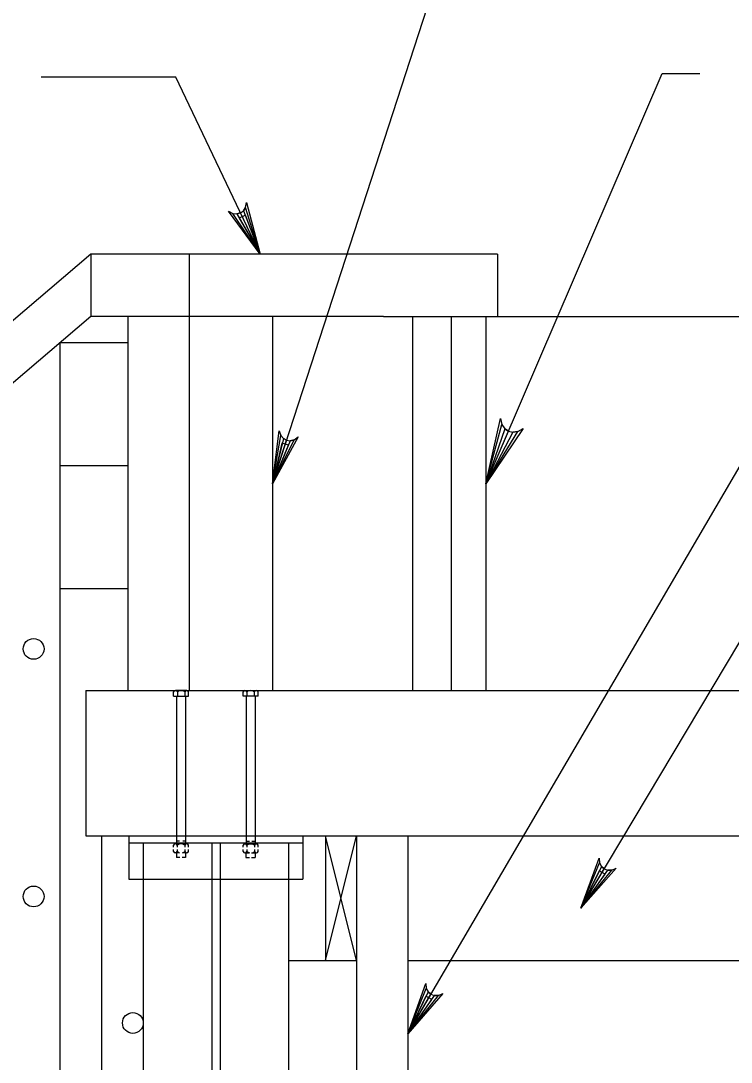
# Model space of a CAD drawing. Extents: x 638304 to 640306, y 296653 to 298435.
# Drawn here: x 639450.4 to 639500.8, y 297387.1 to 297460.9 of the extents above; entities that cross this region are included whole.
import ezdxf

# ---------------------------------------------------------------- set-up
doc = ezdxf.new("R2010")
doc.units = 0
for name, color, linetype in [('Level 3', 7, 'Continuous'), ('Level 4', 7, 'Continuous'), ('Level 5', 7, 'Continuous'), ('Level 52', 7, 'Continuous'), ('Level 8', 7, 'Continuous')]:
    doc.layers.add(name, color=color, linetype=linetype)

msp = doc.modelspace()

# ---------------------------------------------------------------- linework, layer by layer
at = {"layer": 'Level 3'}
for p, q in [((639455.397, 297444.353), (639394.796, 297392.687)), ((639484.229, 297444.353), (639455.397, 297444.353)), ((639455.397, 297444.353), (639455.397, 297439.932)), ((639462.367, 297444.353), (639462.367, 297439.932)), ((639484.229, 297444.353), (639484.229, 297439.932)), ((639455.397, 297439.932), (639394.796, 297388.266)), ((639476.143, 297439.932), (639455.397, 297439.932)), ((639458.029, 297439.932), (639458.029, 297413.41)), ((639462.367, 297439.932), (639462.367, 297413.41)), ((639468.278, 297439.932), (639468.278, 297413.41)), ((639476.143, 297439.932), (639611.478, 297439.932)), ((639478.214, 297439.932), (639478.214, 297413.41)), ((639480.961, 297439.932), (639480.961, 297413.41)), ((639483.412, 297439.932), (639483.412, 297413.41)), ((639453.199, 297438.083), (639458.029, 297438.083)), ((639453.199, 297438.059), (639453.199, 297360.475)), ((639453.199, 297429.367), (639458.029, 297429.367)), ((639453.199, 297420.652), (639458.029, 297420.652)), ((639455.056, 297413.41), (639611.478, 297413.41)), ((639455.056, 297413.41), (639455.056, 297403.094)), ((639461.263, 297413.013), (639461.263, 297413.316)), ((639462.203, 297413.41), (639461.396, 297413.41)), ((639461.442, 297413.406), (639461.442, 297413.406)), ((639461.456, 297413.406), (639461.456, 297413.406)), ((639461.471, 297413.406), (639461.471, 297413.406)), ((639461.479, 297413.391), (639461.479, 297413.391)), ((639461.487, 297413.406), (639461.487, 297413.406)), ((639461.493, 297413.391), (639461.493, 297413.391)), ((639461.5, 297413.406), (639461.5, 297413.406)), ((639461.5, 297413.376), (639461.5, 297413.376)), ((639461.508, 297413.391), (639461.508, 297413.391)), ((639461.516, 297413.406), (639461.516, 297413.406)), ((639461.516, 297413.376), (639461.516, 297413.376)), ((639461.523, 297413.391), (639461.523, 297413.391)), ((639461.523, 297413.362), (639461.523, 297413.362)), ((639461.531, 297413.406), (639461.531, 297413.406)), ((639461.531, 297413.376), (639461.531, 297413.376)), ((639461.531, 297413.347), (639461.531, 297413.347)), ((639461.537, 297413.391), (639461.537, 297413.391)), ((639461.537, 297413.362), (639461.537, 297413.362)), ((639461.537, 297413.333), (639461.537, 297413.333)), ((639461.539, 297413.316), (639461.539, 297413.013)), ((639461.545, 297413.406), (639461.545, 297413.406)), ((639461.545, 297413.376), (639461.545, 297413.376)), ((639461.545, 297413.347), (639461.545, 297413.347)), ((639461.552, 297413.391), (639461.552, 297413.391)), ((639461.552, 297413.362), (639461.552, 297413.362)), ((639461.552, 297413.333), (639461.552, 297413.333)), ((639461.56, 297413.406), (639461.56, 297413.406)), ((639461.56, 297413.376), (639461.56, 297413.376)), ((639461.56, 297413.347), (639461.56, 297413.347)), ((639461.568, 297413.391), (639461.568, 297413.391)), ((639461.568, 297413.362), (639461.568, 297413.362)), ((639461.575, 297413.406), (639461.575, 297413.406)), ((639461.575, 297413.376), (639461.575, 297413.376)), ((639461.575, 297413.347), (639461.575, 297413.347)), ((639461.581, 297413.391), (639461.581, 297413.391)), ((639461.581, 297413.362), (639461.581, 297413.362)), ((639461.589, 297413.406), (639461.589, 297413.406)), ((639461.589, 297413.376), (639461.589, 297413.376)), ((639461.597, 297413.391), (639461.597, 297413.391)), ((639461.597, 297413.362), (639461.597, 297413.362)), ((639461.604, 297413.406), (639461.604, 297413.406)), ((639461.604, 297413.376), (639461.604, 297413.376)), ((639461.612, 297413.391), (639461.612, 297413.391)), ((639461.618, 297413.406), (639461.618, 297413.406)), ((639461.618, 297413.376), (639461.618, 297413.376)), ((639461.627, 297413.391), (639461.627, 297413.391)), ((639461.633, 297413.406), (639461.633, 297413.406)), ((639461.633, 297413.376), (639461.633, 297413.376)), ((639461.641, 297413.391), (639461.641, 297413.391)), ((639461.647, 297413.406), (639461.647, 297413.406)), ((639461.656, 297413.391), (639461.656, 297413.391)), ((639461.664, 297413.406), (639461.664, 297413.406)), ((639461.67, 297413.391), (639461.67, 297413.391)), ((639461.676, 297413.406), (639461.676, 297413.406)), ((639461.693, 297413.406), (639461.693, 297413.406)), ((639461.708, 297413.406), (639461.708, 297413.406)), ((639461.722, 297413.406), (639461.722, 297413.406)), ((639461.737, 297413.406), (639461.737, 297413.406)), ((639461.87, 297413.406), (639461.87, 297413.406)), ((639461.884, 297413.406), (639461.884, 297413.406)), ((639461.899, 297413.406), (639461.899, 297413.406)), ((639461.914, 297413.406), (639461.914, 297413.406)), ((639461.928, 297413.406), (639461.928, 297413.406)), ((639461.934, 297413.391), (639461.934, 297413.391)), ((639461.943, 297413.406), (639461.943, 297413.406)), ((639461.951, 297413.391), (639461.951, 297413.391)), ((639461.957, 297413.406), (639461.957, 297413.406)), ((639461.966, 297413.391), (639461.966, 297413.391)), ((639461.972, 297413.406), (639461.972, 297413.406)), ((639461.972, 297413.376), (639461.972, 297413.376)), ((639461.98, 297413.391), (639461.98, 297413.391)), ((639461.986, 297413.406), (639461.986, 297413.406)), ((639461.986, 297413.376), (639461.986, 297413.376)), ((639461.995, 297413.391), (639461.995, 297413.391)), ((639462.003, 297413.406), (639462.003, 297413.406)), ((639462.003, 297413.376), (639462.003, 297413.376)), ((639462.009, 297413.391), (639462.009, 297413.391)), ((639462.009, 297413.362), (639462.009, 297413.362)), ((639462.017, 297413.406), (639462.017, 297413.406)), ((639462.017, 297413.376), (639462.017, 297413.376)), ((639462.024, 297413.391), (639462.024, 297413.391)), ((639462.024, 297413.362), (639462.024, 297413.362)), ((639462.032, 297413.406), (639462.032, 297413.406)), ((639462.032, 297413.376), (639462.032, 297413.376)), ((639462.032, 297413.347), (639462.032, 297413.347)), ((639462.038, 297413.391), (639462.038, 297413.391)), ((639462.038, 297413.362), (639462.038, 297413.362)), ((639462.047, 297413.406), (639462.047, 297413.406)), ((639462.047, 297413.376), (639462.047, 297413.376)), ((639462.047, 297413.347), (639462.047, 297413.347)), ((639462.053, 297413.391), (639462.053, 297413.391)), ((639462.053, 297413.362), (639462.053, 297413.362)), ((639462.053, 297413.333), (639462.053, 297413.333)), ((639462.061, 297413.406), (639462.061, 297413.406)), ((639462.061, 297413.376), (639462.061, 297413.376)), ((639462.061, 297413.347), (639462.061, 297413.347)), ((639462.067, 297413.391), (639462.067, 297413.391)), ((639462.067, 297413.362), (639462.067, 297413.362)), ((639462.067, 297413.333), (639462.067, 297413.333)), ((639462.069, 297413.316), (639462.069, 297413.013)), ((639462.072, 297413.391), (639462.072, 297413.391)), ((639462.072, 297413.362), (639462.072, 297413.362)), ((639462.072, 297413.333), (639462.072, 297413.333)), ((639462.078, 297413.406), (639462.078, 297413.406)), ((639462.078, 297413.376), (639462.078, 297413.376)), ((639462.078, 297413.347), (639462.078, 297413.347)), ((639462.084, 297413.362), (639462.084, 297413.362)), ((639462.086, 297413.391), (639462.086, 297413.391)), ((639462.092, 297413.406), (639462.092, 297413.406)), ((639462.092, 297413.376), (639462.092, 297413.376)), ((639462.101, 297413.391), (639462.101, 297413.391)), ((639462.107, 297413.406), (639462.107, 297413.406)), ((639462.107, 297413.376), (639462.107, 297413.376)), ((639462.115, 297413.391), (639462.115, 297413.391)), ((639462.121, 297413.406), (639462.121, 297413.406)), ((639462.13, 297413.391), (639462.13, 297413.391)), ((639462.136, 297413.406), (639462.136, 297413.406)), ((639462.153, 297413.406), (639462.153, 297413.406)), ((639462.167, 297413.406), (639462.167, 297413.406)), ((639462.327, 297413.013), (639462.327, 297413.316)), ((639466.199, 297413.013), (639466.199, 297413.316)), ((639466.324, 297413.41), (639467.131, 297413.41)), ((639466.359, 297413.406), (639466.359, 297413.406)), ((639466.374, 297413.406), (639466.374, 297413.406)), ((639466.388, 297413.406), (639466.388, 297413.406)), ((639466.397, 297413.391), (639466.397, 297413.391)), ((639466.405, 297413.406), (639466.405, 297413.406)), ((639466.411, 297413.391), (639466.411, 297413.391)), ((639466.417, 297413.406), (639466.417, 297413.406)), ((639466.417, 297413.376), (639466.417, 297413.376)), ((639466.426, 297413.391), (639466.426, 297413.391)), ((639466.434, 297413.406), (639466.434, 297413.406)), ((639466.434, 297413.376), (639466.434, 297413.376)), ((639466.44, 297413.391), (639466.44, 297413.391)), ((639466.44, 297413.362), (639466.44, 297413.362)), ((639466.449, 297413.406), (639466.449, 297413.406)), ((639466.449, 297413.376), (639466.449, 297413.376)), ((639466.449, 297413.347), (639466.449, 297413.347)), ((639466.455, 297413.391), (639466.455, 297413.391)), ((639466.455, 297413.362), (639466.455, 297413.362)), ((639466.455, 297413.333), (639466.455, 297413.333)), ((639466.457, 297413.316), (639466.457, 297413.013)), ((639466.459, 297413.391), (639466.459, 297413.391)), ((639466.459, 297413.362), (639466.459, 297413.362)), ((639466.459, 297413.333), (639466.459, 297413.333)), ((639466.465, 297413.406), (639466.465, 297413.406)), ((639466.465, 297413.376), (639466.465, 297413.376)), ((639466.465, 297413.347), (639466.465, 297413.347)), ((639466.474, 297413.391), (639466.474, 297413.391)), ((639466.474, 297413.362), (639466.474, 297413.362)), ((639466.474, 297413.333), (639466.474, 297413.333)), ((639466.48, 297413.406), (639466.48, 297413.406)), ((639466.48, 297413.376), (639466.48, 297413.376)), ((639466.48, 297413.347), (639466.48, 297413.347)), ((639466.488, 297413.391), (639466.488, 297413.391)), ((639466.488, 297413.362), (639466.488, 297413.362)), ((639466.494, 297413.406), (639466.494, 297413.406)), ((639466.494, 297413.376), (639466.494, 297413.376)), ((639466.494, 297413.347), (639466.494, 297413.347)), ((639466.503, 297413.391), (639466.503, 297413.391)), ((639466.503, 297413.362), (639466.503, 297413.362)), ((639466.509, 297413.406), (639466.509, 297413.406)), ((639466.509, 297413.376), (639466.509, 297413.376)), ((639466.517, 297413.391), (639466.517, 297413.391)), ((639466.517, 297413.362), (639466.517, 297413.362)), ((639466.523, 297413.406), (639466.523, 297413.406)), ((639466.523, 297413.376), (639466.523, 297413.376)), ((639466.532, 297413.391), (639466.532, 297413.391)), ((639466.538, 297413.406), (639466.538, 297413.406)), ((639466.538, 297413.376), (639466.538, 297413.376)), ((639466.546, 297413.391), (639466.546, 297413.391)), ((639466.555, 297413.406), (639466.555, 297413.406)), ((639466.555, 297413.376), (639466.555, 297413.376)), ((639466.561, 297413.391), (639466.561, 297413.391)), ((639466.567, 297413.406), (639466.567, 297413.406)), ((639466.575, 297413.391), (639466.575, 297413.391)), ((639466.584, 297413.406), (639466.584, 297413.406)), ((639466.59, 297413.391), (639466.59, 297413.391)), ((639466.598, 297413.406), (639466.598, 297413.406)), ((639466.613, 297413.406), (639466.613, 297413.406)), ((639466.627, 297413.406), (639466.627, 297413.406)), ((639466.642, 297413.406), (639466.642, 297413.406)), ((639466.657, 297413.406), (639466.657, 297413.406)), ((639466.79, 297413.406), (639466.79, 297413.406)), ((639466.804, 297413.406), (639466.804, 297413.406)), ((639466.819, 297413.406), (639466.819, 297413.406)), ((639466.833, 297413.406), (639466.833, 297413.406)), ((639466.848, 297413.406), (639466.848, 297413.406)), ((639466.856, 297413.391), (639466.856, 297413.391)), ((639466.862, 297413.406), (639466.862, 297413.406)), ((639466.871, 297413.391), (639466.871, 297413.391)), ((639466.877, 297413.406), (639466.877, 297413.406)), ((639466.885, 297413.391), (639466.885, 297413.391)), ((639466.894, 297413.406), (639466.894, 297413.406)), ((639466.894, 297413.376), (639466.894, 297413.376)), ((639466.9, 297413.391), (639466.9, 297413.391)), ((639466.908, 297413.406), (639466.908, 297413.406)), ((639466.908, 297413.376), (639466.908, 297413.376)), ((639466.914, 297413.391), (639466.914, 297413.391)), ((639466.923, 297413.406), (639466.923, 297413.406)), ((639466.923, 297413.376), (639466.923, 297413.376)), ((639466.929, 297413.391), (639466.929, 297413.391)), ((639466.929, 297413.362), (639466.929, 297413.362)), ((639466.937, 297413.406), (639466.937, 297413.406)), ((639466.937, 297413.376), (639466.937, 297413.376)), ((639466.946, 297413.391), (639466.946, 297413.391)), ((639466.946, 297413.362), (639466.946, 297413.362)), ((639466.952, 297413.406), (639466.952, 297413.406)), ((639466.952, 297413.376), (639466.952, 297413.376)), ((639466.952, 297413.347), (639466.952, 297413.347)), ((639466.958, 297413.391), (639466.958, 297413.391)), ((639466.958, 297413.362), (639466.958, 297413.362)), ((639466.966, 297413.406), (639466.966, 297413.406)), ((639466.966, 297413.376), (639466.966, 297413.376)), ((639466.966, 297413.347), (639466.966, 297413.347)), ((639466.975, 297413.391), (639466.975, 297413.391)), ((639466.975, 297413.362), (639466.975, 297413.362)), ((639466.975, 297413.333), (639466.975, 297413.333)), ((639466.981, 297413.406), (639466.981, 297413.406)), ((639466.981, 297413.376), (639466.981, 297413.376)), ((639466.981, 297413.347), (639466.981, 297413.347)), ((639466.987, 297413.316), (639466.987, 297413.013)), ((639466.989, 297413.391), (639466.989, 297413.391)), ((639466.989, 297413.362), (639466.989, 297413.362)), ((639466.989, 297413.333), (639466.989, 297413.333)), ((639466.995, 297413.406), (639466.995, 297413.406)), ((639466.995, 297413.376), (639466.995, 297413.376)), ((639466.995, 297413.347), (639466.995, 297413.347)), ((639467.002, 297413.362), (639467.002, 297413.362)), ((639467.004, 297413.391), (639467.004, 297413.391)), ((639467.01, 297413.406), (639467.01, 297413.406)), ((639467.01, 297413.376), (639467.01, 297413.376)), ((639467.018, 297413.391), (639467.018, 297413.391)), ((639467.025, 297413.406), (639467.025, 297413.406)), ((639467.025, 297413.376), (639467.025, 297413.376)), ((639467.033, 297413.391), (639467.033, 297413.391)), ((639467.039, 297413.406), (639467.039, 297413.406)), ((639467.047, 297413.391), (639467.047, 297413.391)), ((639467.054, 297413.406), (639467.054, 297413.406)), ((639467.07, 297413.406), (639467.07, 297413.406)), ((639467.085, 297413.406), (639467.085, 297413.406)), ((639467.264, 297413.013), (639467.264, 297413.316)), ((639461.263, 297413.013), (639462.327, 297413.013)), ((639461.469, 297413.013), (639461.469, 297402.537)), ((639462.121, 297413.013), (639462.121, 297402.537)), ((639467.264, 297413.013), (639466.199, 297413.013)), ((639466.405, 297413.013), (639466.405, 297402.537)), ((639467.058, 297413.013), (639467.058, 297402.537)), ((639455.056, 297403.094), (639611.478, 297403.094)), ((639456.16, 297403.094), (639456.16, 297323.521)), ((639458.085, 297403.094), (639458.085, 297400.025)), ((639470.441, 297403.094), (639470.441, 297400.025)), ((639472.036, 297403.094), (639472.036, 297394.253)), ((639474.246, 297394.253), (639472.036, 297403.094)), ((639472.036, 297394.253), (639474.246, 297403.094)), ((639474.246, 297403.094), (639474.246, 297394.253)), ((639474.246, 297403.094), (639474.246, 297356.364)), ((639477.877, 297403.094), (639477.877, 297356.364)), ((639461.252, 297402.31), (639461.252, 297402.443)), ((639461.252, 297401.986), (639461.252, 297402.141)), ((639462.194, 297402.537), (639461.385, 297402.537)), ((639461.689, 297402.718), (639461.466, 297402.718)), ((639461.529, 297402.443), (639461.529, 297402.31)), ((639461.529, 297402.142), (639461.529, 297401.986)), ((639462.121, 297402.718), (639461.914, 297402.718)), ((639462.061, 297402.443), (639462.061, 297402.31)), ((639462.061, 297402.142), (639462.061, 297401.986)), ((639462.317, 297402.31), (639462.317, 297402.443)), ((639462.317, 297401.986), (639462.317, 297402.142)), ((639466.207, 297402.296), (639466.207, 297402.443)), ((639466.207, 297401.986), (639466.207, 297402.144)), ((639466.332, 297402.537), (639467.139, 297402.537)), ((639466.403, 297402.718), (639466.64, 297402.718)), ((639466.465, 297402.443), (639466.465, 297402.296)), ((639466.465, 297402.144), (639466.465, 297401.986)), ((639466.82, 297402.718), (639467.058, 297402.718)), ((639466.998, 297402.443), (639466.998, 297402.296)), ((639466.998, 297402.144), (639466.998, 297401.986)), ((639467.272, 297402.296), (639467.272, 297402.443)), ((639467.272, 297401.986), (639467.272, 297402.144)), ((639461.662, 297401.892), (639461.385, 297401.892)), ((639461.466, 297401.892), (639461.466, 297401.572)), ((639461.704, 297401.572), (639461.466, 297401.572)), ((639462.121, 297401.572), (639461.884, 297401.572)), ((639462.194, 297401.892), (639461.925, 297401.892)), ((639462.121, 297401.892), (639462.121, 297401.572)), ((639466.332, 297401.892), (639466.64, 297401.892)), ((639466.403, 297401.892), (639466.403, 297401.572)), ((639466.403, 297401.572), (639466.64, 297401.572)), ((639466.79, 297401.892), (639467.139, 297401.892)), ((639466.79, 297401.572), (639467.058, 297401.572)), ((639467.058, 297401.892), (639467.058, 297401.572)), ((639458.085, 297400.025), (639470.441, 297400.025)), ((639459.108, 297400.025), (639459.108, 297357.766)), ((639469.418, 297400.025), (639469.418, 297356.364)), ((639469.418, 297394.253), (639474.246, 297394.253)), ((639477.877, 297394.253), (639512.157, 297394.253))]:
    msp.add_line(p, q, dxfattribs=at)
for centre in [(639451.344, 297416.361), (639451.344, 297398.804), (639458.382, 297389.832)]:
    msp.add_circle(centre, 0.737, dxfattribs=at)
for centre, radius, start, end in [((639461.399, 297413.262), 0.148, 88.17294, 158.71305), ((639461.399, 297413.262), 0.148, 21.28694, 88.17294), ((639461.803, 297412.987), 0.423, 51.05, 128.95), ((639462.197, 297413.275), 0.134, 17.45181, 162.54819), ((639466.326, 297413.275), 0.134, 17.45181, 162.54819), ((639466.72, 297412.987), 0.423, 51.05, 128.95), ((639467.124, 297413.262), 0.148, 91.82706, 158.71306), ((639467.124, 297413.262), 0.148, 21.28694, 91.82706), ((639461.391, 297402.389), 0.148, 88.17294, 158.71305), ((639461.391, 297402.389), 0.148, 21.28694, 88.17294), ((639461.795, 297402.113), 0.423, 51.05, 128.95), ((639462.189, 297402.402), 0.134, 17.45181, 162.54819), ((639466.337, 297402.402), 0.134, 17.45181, 162.54819), ((639466.732, 297402.113), 0.423, 51.05, 128.95), ((639467.135, 297402.389), 0.148, 91.82706, 158.71306), ((639467.135, 297402.389), 0.148, 21.28694, 91.82706), ((639461.391, 297402.04), 0.148, 201.28694, 271.82706), ((639461.391, 297402.04), 0.148, 271.82706, 338.71306), ((639461.795, 297402.315), 0.423, 231.05, 256.0077), ((639461.795, 297402.315), 0.423, 284.34274, 308.95), ((639462.189, 297402.027), 0.134, 197.45181, 342.54819), ((639466.337, 297402.027), 0.134, 197.45181, 342.54819), ((639466.732, 297402.315), 0.423, 231.05, 257.49177), ((639466.732, 297402.315), 0.423, 277.88621, 308.95), ((639467.135, 297402.04), 0.148, 201.28694, 268.17294), ((639467.135, 297402.04), 0.148, 268.17294, 338.71305)]:
    msp.add_arc(centre, radius, start, end, dxfattribs=at)
at = {"layer": 'Level 4'}
msp.add_line((639495.901, 297457.162), (639498.591, 297457.162), dxfattribs=at)
for points in [[(639468.278, 297428.076), (639483.84, 297475.961)], [(639467.403, 297444.353), (639461.419, 297456.914)], [(639483.412, 297428.076), (639495.903, 297457.162)], [(639467.403, 297444.353), (639465.172, 297447.412), (639465.475, 297447.239), (639465.765, 297447.212), (639466.008, 297447.281), (639466.216, 297447.428), (639466.376, 297447.667), (639466.432, 297448.012), (639467.403, 297444.353), (639466.376, 297447.667), (639466.216, 297447.428), (639467.403, 297444.353), (639466.008, 297447.281), (639465.765, 297447.212), (639467.403, 297444.353), (639465.475, 297447.239)], [(639477.877, 297389.069), (639511.606, 297446.723)], [(639490.143, 297397.977), (639511.746, 297434.168)], [(639468.278, 297428.076), (639468.765, 297431.831), (639468.865, 297431.496), (639469.056, 297431.278), (639469.281, 297431.161), (639469.532, 297431.124), (639469.815, 297431.188), (639470.092, 297431.398), (639468.278, 297428.076), (639469.815, 297431.188), (639469.532, 297431.124), (639468.278, 297428.076), (639469.281, 297431.161), (639469.056, 297431.278), (639468.278, 297428.076), (639468.865, 297431.496)], [(639490.143, 297397.977), (639491.451, 297401.53), (639491.474, 297401.181), (639491.613, 297400.927), (639491.806, 297400.763), (639492.041, 297400.672), (639492.333, 297400.669), (639492.649, 297400.815), (639490.143, 297397.977), (639492.333, 297400.669), (639492.041, 297400.672), (639490.143, 297397.977), (639491.806, 297400.763), (639491.613, 297400.927), (639490.143, 297397.977), (639491.474, 297401.181)], [(639477.877, 297389.069), (639479.154, 297392.633), (639479.181, 297392.285), (639479.322, 297392.032), (639479.515, 297391.87), (639479.752, 297391.78), (639480.041, 297391.78), (639480.357, 297391.928), (639477.877, 297389.069), (639480.041, 297391.78), (639479.752, 297391.78), (639477.877, 297389.069), (639479.515, 297391.87), (639479.322, 297392.032), (639477.877, 297389.069), (639479.181, 297392.285)]]:
    msp.add_lwpolyline(points, dxfattribs=at)
for points in [[(639467.403, 297444.353), (639466.357, 297447.12), (639465.914, 297446.908)], [(639468.278, 297428.076), (639469.422, 297430.802), (639468.956, 297430.953)], [(639490.143, 297397.977), (639491.865, 297400.38), (639491.443, 297400.632)], [(639477.877, 297389.069), (639479.578, 297391.489), (639479.154, 297391.737)]]:
    msp.add_lwpolyline(points, close=True, dxfattribs=at)
at = {"layer": 'Level 5'}
msp.add_line((639461.42, 297456.915), (639451.873, 297456.915), dxfattribs=at)
at = {"layer": 'Level 52'}
msp.add_lwpolyline([(639483.412, 297428.076), (639484.446, 297432.694), (639484.533, 297432.268), (639484.747, 297431.974), (639485.011, 297431.802), (639485.319, 297431.727), (639485.679, 297431.775), (639486.049, 297432.006), (639483.412, 297428.076), (639485.679, 297431.775), (639485.319, 297431.727), (639483.412, 297428.076), (639485.011, 297431.802), (639484.747, 297431.974), (639483.412, 297428.076), (639484.533, 297432.268)], dxfattribs=at)
at = {"layer": 'Level 8'}
for p, q in [((639458.085, 297402.603), (639470.441, 297402.603)), ((639459.108, 297402.603), (639459.108, 297400.025)), ((639463.97, 297402.603), (639463.97, 297311.914)), ((639464.561, 297402.603), (639464.561, 297311.544)), ((639469.418, 297402.603), (639469.418, 297400.025))]:
    msp.add_line(p, q, dxfattribs=at)

doc.saveas('drawing.dxf')
